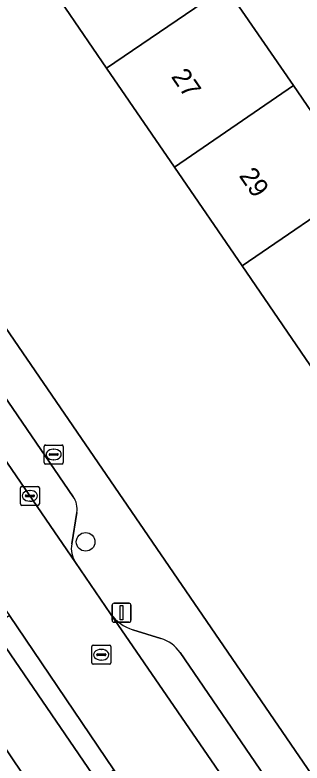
# Model space of a CAD drawing. Extents: x 157445 to 158888, y 383061 to 384688.
# Drawn here: x 158421.28 to 158436.36, y 383689.04 to 383728.38 of the extents above; entities that cross this region are included whole.
import ezdxf

# ---------------------------------------------------------------- set-up
doc = ezdxf.new("R2010")
doc.units = 0
for name, color, linetype in [('IMGEO_Boom', 7, 'Continuous'), ('IMGEO_Brandkraan', 7, 'Continuous'), ('IMGEO_Erf', 7, 'Continuous'), ('IMGEO_Kolk', 7, 'Continuous'), ('IMGEO_Lichtmast', 7, 'Continuous'), ('IMGEO_Pand', 7, 'Continuous'), ('IMGEO_Pand_nummerreeks', 7, 'Continuous'), ('IMGEO_Parkeervlak_open', 7, 'Continuous'), ('IMGEO_Rijbaan_lokaal_open', 7, 'Continuous'), ('IMGEO_Rioolput', 7, 'Continuous'), ('IMGEO_Voetpad_open', 7, 'Continuous')]:
    doc.layers.add(name, color=color, linetype=linetype)

msp = doc.modelspace()

# ---------------------------------------------------------------- linework, layer by layer
at = {"layer": 'IMGEO_Boom'}
msp.add_circle((158424.995, 383700.668), 0.489, dxfattribs=at)
at = {"layer": 'IMGEO_Brandkraan'}
for p, q in [((158422.817, 383704.836), (158422.817, 383705.688)), ((158422.892, 383705.762), (158423.744, 383705.762)), ((158423.818, 383705.688), (158423.818, 383704.836)), ((158423.119, 383705.305), (158423.517, 383705.305)), ((158423.305, 383705.542), (158423.33, 383705.542)), ((158423.076, 383705.256), (158423.076, 383705.268)), ((158423.514, 383705.219), (158423.116, 383705.219)), ((158423.328, 383704.982), (158423.303, 383704.982)), ((158423.56, 383705.268), (158423.56, 383705.256)), ((158423.744, 383704.762), (158422.892, 383704.762))]:
    msp.add_line(p, q, dxfattribs=at)
for points in [[(158422.817, 383704.836), (158422.817, 383705.688)], [(158422.892, 383705.762), (158423.744, 383705.762)], [(158423.818, 383705.688), (158423.818, 383704.836)], [(158423.744, 383704.762), (158422.892, 383704.762)]]:
    msp.add_lwpolyline(points, dxfattribs=at)
for centre, radius, start, end in [((158422.894, 383705.686), 0.0765, 91.552, 178.448), ((158422.894, 383705.686), 0.0765, 91.552, 178.448), ((158423.742, 383705.686), 0.0765, 1.552, 88.448), ((158423.742, 383705.686), 0.0765, 1.552, 88.448), ((158423.116, 383705.265), 0.0403, 85.8775, 175.7526), ((158423.521, 383705.267), 0.0386, 1.7309, 96.639), ((158423.113, 383705.255), 0.0366, 178.938, 274.7102), ((158423.517, 383705.262), 0.043, 264.8664, 352.4533), ((158422.894, 383704.838), 0.0765, 181.552, 268.448), ((158422.894, 383704.838), 0.0765, 181.552, 268.448), ((158423.742, 383704.838), 0.0765, 271.552, 358.448), ((158423.742, 383704.838), 0.0765, 271.552, 358.448)]:
    msp.add_arc(centre, radius, start, end, dxfattribs=at)
for centre, major_axis, ratio, start_param, end_param in [((158423.304, 383705.262), (-0.387, 0.002), 0.722429, 4.712389, 7.853982), ((158423.329, 383705.262), (-0.39, 0.002), 0.717154, 1.570796, 4.712389)]:
    msp.add_ellipse(centre, major_axis=major_axis, ratio=ratio, start_param=start_param, end_param=end_param, dxfattribs=at)
at = {"layer": 'IMGEO_Erf'}
for points in [[(158454.561, 383683.993), (158451.003, 383689.191), (158447.446, 383694.389), (158443.888, 383699.587), (158440.331, 383704.785), (158436.773, 383709.983), (158433.215, 383715.181), (158429.657, 383720.38), (158426.1, 383725.578), (158422.494, 383730.846)], [(158432.716, 383729.335), (158435.914, 383724.663), (158439.472, 383719.464), (158443.03, 383714.266), (158445.418, 383710.776), (158451.116, 383714.675), (158452.284, 383712.968), (158453.678, 383710.931), (158447.98, 383707.032), (158450.145, 383703.869), (158453.702, 383698.672), (158457.26, 383693.473), (158460.818, 383688.275)], [(158413.081, 383723.175), (158463.285, 383649.821), (158470.621, 383654.492), (158471.026, 383654.075), (158477.748, 383658.874), (158478.003, 383659.037), (158479.785, 383660.174), (158479.466, 383660.775), (158485.785, 383665.145)]]:
    msp.add_lwpolyline(points, dxfattribs=at)
at = {"layer": 'IMGEO_Kolk'}
for p, q in [((158421.566, 383702.661), (158421.566, 383703.513)), ((158421.641, 383703.587), (158422.493, 383703.587)), ((158422.054, 383703.367), (158422.079, 383703.367)), ((158422.567, 383703.513), (158422.567, 383702.661)), ((158421.825, 383703.081), (158421.825, 383703.093)), ((158422.263, 383703.044), (158421.865, 383703.044)), ((158421.868, 383703.13), (158422.266, 383703.13)), ((158422.309, 383703.093), (158422.309, 383703.081)), ((158422.493, 383702.587), (158421.641, 383702.587)), ((158422.077, 383702.807), (158422.052, 383702.807))]:
    msp.add_line(p, q, dxfattribs=at)
for points in [[(158421.566, 383702.661), (158421.566, 383703.513)], [(158421.641, 383703.587), (158422.493, 383703.587)], [(158422.567, 383703.513), (158422.567, 383702.661)], [(158422.493, 383702.587), (158421.641, 383702.587)]]:
    msp.add_lwpolyline(points, dxfattribs=at)
for centre, radius, start, end in [((158421.643, 383703.511), 0.0765, 91.552, 178.448), ((158421.643, 383703.511), 0.0765, 91.552, 178.448), ((158422.491, 383703.511), 0.0765, 1.552, 88.448), ((158422.491, 383703.511), 0.0765, 1.552, 88.448), ((158421.865, 383703.09), 0.0403, 85.8775, 175.7526), ((158421.862, 383703.08), 0.0366, 178.938, 274.7102), ((158422.266, 383703.087), 0.043, 264.8664, 352.4533), ((158422.27, 383703.092), 0.0386, 1.7309, 96.639), ((158421.643, 383702.663), 0.0765, 181.552, 268.448), ((158421.643, 383702.663), 0.0765, 181.552, 268.448), ((158422.491, 383702.663), 0.0765, 271.552, 358.448), ((158422.491, 383702.663), 0.0765, 271.552, 358.448)]:
    msp.add_arc(centre, radius, start, end, dxfattribs=at)
for centre, major_axis, ratio, start_param, end_param in [((158422.053, 383703.087), (-0.387, 0.002), 0.722429, 4.712389, 7.853982), ((158422.078, 383703.087), (-0.39, 0.002), 0.717154, 1.570796, 4.712389)]:
    msp.add_ellipse(centre, major_axis=major_axis, ratio=ratio, start_param=start_param, end_param=end_param, dxfattribs=at)
at = {"layer": 'IMGEO_Lichtmast'}
for p, q in [((158426.487, 383697.443), (158427.277, 383697.443)), ((158427.277, 383697.443), (158426.487, 383697.443)), ((158426.387, 383696.543), (158426.387, 383697.343)), ((158426.387, 383697.343), (158426.387, 383696.543)), ((158427.377, 383697.343), (158427.377, 383696.543)), ((158427.377, 383696.543), (158427.377, 383697.343)), ((158427.277, 383696.443), (158426.487, 383696.443)), ((158426.487, 383696.443), (158427.277, 383696.443))]:
    msp.add_line(p, q, dxfattribs=at)
msp.add_lwpolyline([(158426.807, 383697.318), (158426.957, 383697.318), (158426.957, 383696.568), (158426.807, 383696.568), (158426.807, 383697.318)], dxfattribs=at)
for centre, start, end in [((158426.487, 383697.343), 90, 180), ((158426.487, 383697.343), 90, 180), ((158427.277, 383697.343), 0, 90), ((158427.277, 383697.343), 360, 90), ((158426.487, 383696.543), 180, 270), ((158426.487, 383696.543), 180, 270), ((158427.277, 383696.543), 270, 0), ((158427.277, 383696.543), 270, 0)]:
    msp.add_arc(centre, 0.1, start, end, dxfattribs=at)
at = {"layer": 'IMGEO_Pand'}
for points in [[(158426.1, 383725.578), (158432.102, 383729.686), (158428.496, 383734.954), (158422.494, 383730.846)], [(158426.1, 383725.578), (158429.657, 383720.38), (158435.914, 383724.663), (158432.716, 383729.335), (158432.484, 383729.127), (158432.102, 383729.686)], [(158433.215, 383715.181), (158439.472, 383719.464), (158435.914, 383724.663), (158429.657, 383720.38)], [(158433.215, 383715.181), (158436.773, 383709.983), (158443.03, 383714.266), (158439.472, 383719.464)]]:
    msp.add_lwpolyline(points, close=True, dxfattribs=at)
at = {"layer": 'IMGEO_Parkeervlak_open'}
for points in [[(158409.052, 383722.098), (158424.47, 383699.577)], [(158424.346, 383703.045), (158412.622, 383720.171)], [(158424.263, 383700.564), (158424.532, 383702.21)], [(158426.308, 383696.891), (158435.343, 383683.712), (158435.875, 383684.076), (158435.956, 383685.375)], [(158428.954, 383695.586), (158427.479, 383696.042)], [(158435.627, 383686.565), (158429.96, 383694.844)]]:
    msp.add_lwpolyline(points, dxfattribs=at)
for centre, radius, start, end in [((158423.405, 383702.397), 1.143, 350.5729, 34.5429), ((158425.622, 383700.334), 1.379, 170.3932, 213.2964), ((158428.149, 383698.199), 2.258, 215.3809, 252.7333), ((158428.393, 383693.772), 1.899, 34.3729, 72.804)]:
    msp.add_arc(centre, radius, start, end, dxfattribs=at)
at = {"layer": 'IMGEO_Rijbaan_lokaal_open'}
for points in [[(158409.052, 383722.098), (158408.907, 383722.31), (158405.212, 383719.743), (158408.432, 383715.085), (158418.774, 383699.936), (158420.72, 383697.208), (158421.001, 383696.792), (158426.471, 383688.683), (158426.649, 383688.421), (158431.618, 383681.158), (158435.343, 383683.712), (158426.308, 383696.891), (158424.47, 383699.577)], [(158402.125, 383675.244), (158402.165, 383675.271), (158411.426, 383681.568), (158421.659, 383688.498), (158418.79, 383692.748), (158399.958, 383679.742), (158399.87, 383679.681), (158396.818, 383677.592), (158291.408, 383605.439), (158275.823, 383594.75), (158278.623, 383590.71), (158296.72, 383603.094), (158306.706, 383609.901), (158309.83, 383612.03), (158333.171, 383627.939), (158333.825, 383628.385), (158341.507, 383633.663), (158359.407, 383645.96), (158361.016, 383647.069), (158363.977, 383649.11), (158390.1, 383666.952), (158401.945, 383675.147)]]:
    msp.add_lwpolyline(points, close=True, dxfattribs=at)
at = {"layer": 'IMGEO_Rioolput'}
for p, q in [((158425.317, 383694.307), (158425.317, 383695.159)), ((158425.392, 383695.233), (158426.244, 383695.233)), ((158426.318, 383695.159), (158426.318, 383694.307)), ((158425.576, 383694.727), (158425.576, 383694.739)), ((158426.014, 383694.69), (158425.616, 383694.69)), ((158425.619, 383694.776), (158426.017, 383694.776)), ((158425.805, 383695.013), (158425.83, 383695.013)), ((158426.06, 383694.739), (158426.06, 383694.727)), ((158425.828, 383694.453), (158425.803, 383694.453)), ((158426.244, 383694.233), (158425.392, 383694.233))]:
    msp.add_line(p, q, dxfattribs=at)
for points in [[(158425.317, 383694.307), (158425.317, 383695.159)], [(158425.392, 383695.233), (158426.244, 383695.233)], [(158426.318, 383695.159), (158426.318, 383694.307)], [(158426.244, 383694.233), (158425.392, 383694.233)]]:
    msp.add_lwpolyline(points, dxfattribs=at)
for centre, radius, start, end in [((158425.394, 383695.157), 0.0765, 91.552, 178.448), ((158425.394, 383695.157), 0.0765, 91.552, 178.448), ((158426.242, 383695.157), 0.0765, 1.552, 88.448), ((158426.242, 383695.157), 0.0765, 1.552, 88.448), ((158425.616, 383694.736), 0.0403, 85.8775, 175.7526), ((158425.613, 383694.726), 0.0366, 178.938, 274.7102), ((158426.017, 383694.733), 0.043, 264.8664, 352.4533), ((158426.021, 383694.738), 0.0386, 1.7309, 96.639), ((158425.394, 383694.309), 0.0765, 181.552, 268.448), ((158425.394, 383694.309), 0.0765, 181.552, 268.448), ((158426.242, 383694.309), 0.0765, 271.552, 358.448), ((158426.242, 383694.309), 0.0765, 271.552, 358.448)]:
    msp.add_arc(centre, radius, start, end, dxfattribs=at)
for centre, major_axis, ratio, start_param, end_param in [((158425.804, 383694.733), (-0.387, 0.002), 0.722429, 4.712389, 7.853982), ((158425.829, 383694.733), (-0.39, 0.002), 0.717154, 1.570796, 4.712389)]:
    msp.add_ellipse(centre, major_axis=major_axis, ratio=ratio, start_param=start_param, end_param=end_param, dxfattribs=at)
at = {"layer": 'IMGEO_Voetpad_open'}
for points in [[(158461.899, 383644.892), (158462.049, 383644.672), (158462.924, 383645.271), (158468.525, 383637.088), (158469.244, 383641.352), (158466.416, 383645.45), (158463.285, 383649.821), (158413.081, 383723.175)], [(158412.622, 383720.171), (158424.346, 383703.045)], [(158424.532, 383702.21), (158424.263, 383700.564)], [(158424.47, 383699.577), (158426.308, 383696.891)], [(158425.596, 383688.085), (158420.071, 383696.163), (158418.79, 383692.748), (158421.659, 383688.498)], [(158427.479, 383696.042), (158428.954, 383695.586)], [(158429.96, 383694.844), (158435.627, 383686.565)]]:
    msp.add_lwpolyline(points, dxfattribs=at)
msp.add_lwpolyline([(158421.001, 383696.792), (158420.071, 383696.163), (158425.596, 383688.085), (158426.471, 383688.683)], close=True, dxfattribs=at)
for centre, radius, start, end in [((158423.405, 383702.397), 1.143, 350.5729, 34.5429), ((158425.622, 383700.334), 1.379, 170.3932, 213.2964), ((158428.149, 383698.199), 2.258, 215.3809, 252.7333), ((158428.393, 383693.772), 1.899, 34.3729, 72.804)]:
    msp.add_arc(centre, radius, start, end, dxfattribs=at)

# ---------------------------------------------------------------- texts
at = {"layer": 'IMGEO_Pand_nummerreeks'}
for s, p in [('27', (158429.458, 383725.133)), ('29', (158433.025, 383719.921))]:
    msp.add_text(s, height=1, rotation=304.3885, dxfattribs=at).set_placement(p)

doc.saveas('drawing.dxf')
